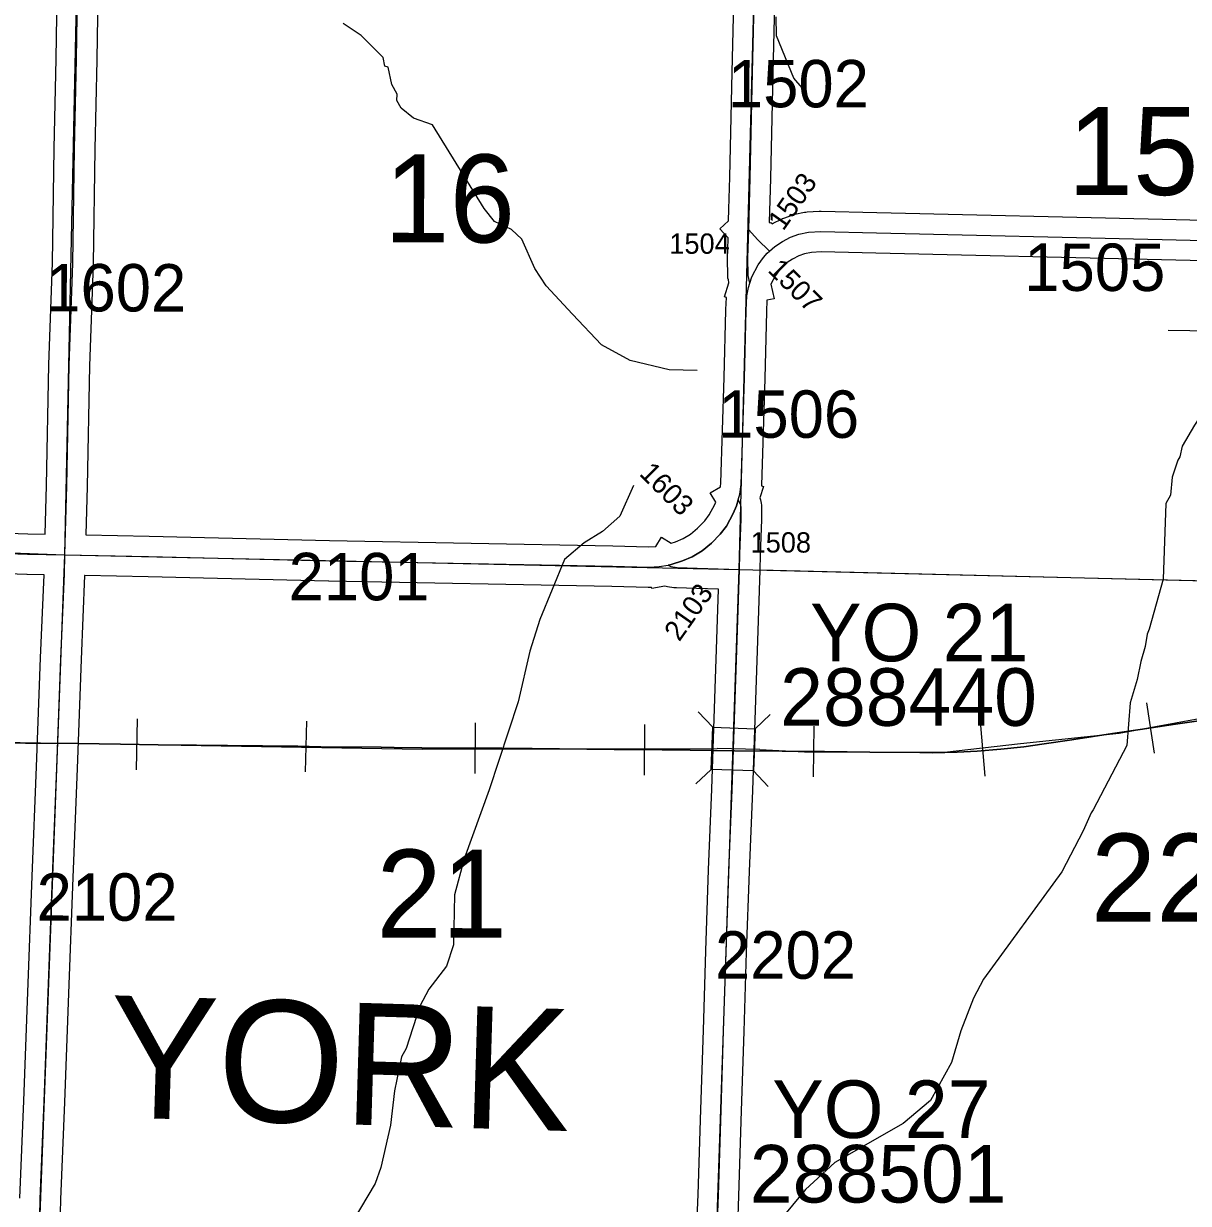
# Model space of a CAD drawing. Extents: x -132.8 to -73.3, y -60 to -26.
# Drawn here: x -107.873 to -106.152, y -42.691 to -40.948 of the extents above; entities that cross this region are included whole.
import ezdxf

# ---------------------------------------------------------------- set-up
doc = ezdxf.new("R2010")
doc.units = 0
for name, color, linetype in [('tdCoDirctArrow', 7, 'Continuous'), ('tdCoHydroRiver', 7, 'Continuous'), ('tdCoRRCL', 7, 'Continuous'), ('tdCoSecRdNmbr', 7, 'Continuous'), ('tdCoSecRteBand', 7, 'Continuous'), ('tdCoSecRteCL', 7, 'Continuous'), ('tdCoSectLine', 7, 'Continuous'), ('tdCoSectLinePart', 7, 'Continuous'), ('tdCoSectNmbr', 7, 'Continuous'), ('tdCoStrucSec', 7, 'Continuous'), ('tdCoStrucSecCoName', 7, 'Continuous'), ('tdCoStrucSecFHWANum', 7, 'Continuous'), ('tdCoSurfAsphalt', 7, 'Continuous'), ('tdCoSurfGravel', 7, 'Continuous'), ('tdCoTwpNameTxt', 7, 'Continuous')]:
    doc.layers.add(name, color=color, linetype=linetype)

msp = doc.modelspace()

# ---------------------------------------------------------------- linework, layer by layer
at = {"layer": 'tdCoDirctArrow'}
msp.add_lwpolyline([(-106.1817, -41.4011), (-105.7624, -41.4078), (-105.7588, -41.4077), (-105.7566, -41.4074), (-105.7537, -41.4068), (-105.7509, -41.4059), (-105.7482, -41.4048), (-105.7456, -41.4034), (-105.7431, -41.4019), (-105.7408, -41.4001), (-105.7387, -41.3981), (-105.7367, -41.396), (-105.7349, -41.3936), (-105.7334, -41.3912), (-105.732, -41.3886), (-105.7309, -41.3859), (-105.7301, -41.3831), (-105.7295, -41.3802), (-105.7291, -41.3773), (-105.729, -41.3744), (-105.7222, -40.9887)], dxfattribs=at)
at = {"layer": 'tdCoHydroRiver'}
for points in [[(-106.8776, -41.4609), (-106.9186, -41.4599), (-106.9766, -41.4459), (-107.0187, -41.4228), (-107.0618, -41.3776), (-107.1003, -41.3356), (-107.117, -41.31), (-107.1365, -41.2669), (-107.1519, -41.2524), (-107.1769, -41.2407), (-107.1922, -41.2214), (-107.2682, -41.0981), (-107.2963, -41.088), (-107.3149, -41.0733), (-107.321, -41.0621), (-107.3207, -41.0527), (-107.3283, -41.0383), (-107.334, -41.0129), (-107.3387, -41.0112), (-107.3415, -40.9986), (-107.3739, -40.9662), (-107.4003, -40.9482)], [(-106.7224, -41.0434), (-106.7347, -41.0289), (-106.76, -40.9668), (-106.7609, -40.9384)], [(-106.0928, -41.4403), (-106.1013, -41.4685), (-106.1213, -41.509), (-106.1426, -41.5417), (-106.1607, -41.5728), (-106.1642, -41.5885), (-106.1675, -41.5931), (-106.1759, -41.6182), (-106.1782, -41.6449), (-106.1848, -41.6574), (-106.189, -41.7693), (-106.2097, -41.8429), (-106.2124, -41.8502)], [(-106.9716, -41.6305), (-106.9916, -41.6758), (-107.0174, -41.6988), (-107.0446, -41.7155), (-107.0736, -41.7401), (-107.1098, -41.8287)], [(-107.1098, -41.8287), (-107.1245, -41.8752), (-107.1421, -41.9505), (-107.1847, -42.0804), (-107.2218, -42.182), (-107.2357, -42.2353), (-107.2375, -42.3094), (-107.2477, -42.3407), (-107.2738, -42.3748), (-107.287, -42.3997), (-107.3074, -42.4623), (-107.314, -42.4748), (-107.3247, -42.525), (-107.3306, -42.5753), (-107.3447, -42.6381), (-107.3532, -42.6616), (-107.4058, -42.7502)], [(-106.2124, -41.8502), (-106.2154, -41.8686), (-106.2222, -41.8905), (-106.2276, -41.9172), (-106.2379, -41.9517), (-106.2425, -42.0147), (-106.2922, -42.1097), (-106.2954, -42.1143), (-106.3071, -42.1409), (-106.3385, -42.2016), (-106.4544, -42.3598), (-106.4692, -42.3878), (-106.4877, -42.4363), (-106.5015, -42.4832), (-106.5328, -42.5393), (-106.5731, -42.573), (-106.6739, -42.6305), (-106.7174, -42.6705), (-106.7727, -42.737)]]:
    msp.add_lwpolyline(points, dxfattribs=at)
at = {"layer": 'tdCoRRCL'}
for p, q in [((-106.2134, -41.9518), (-106.2025, -42.026)), ((-107.7047, -41.9756), (-107.7062, -42.0506)), ((-107.4546, -41.9786), (-107.4563, -42.0536)), ((-107.2052, -41.9811), (-107.2058, -42.0561)), ((-106.9551, -41.9835), (-106.9559, -42.0585)), ((-106.7051, -41.986), (-106.706, -42.061)), ((-106.4587, -41.9853), (-106.4525, -42.06)), ((-106.785, -42.0206), (-106.8481, -42.019))]:
    msp.add_line(p, q, dxfattribs=at)
for points in [[(-106.785, -42.0206), (-106.7188, -42.0239), (-106.5121, -42.0246), (-106.3997, -42.0117), (-106.2542, -41.9966), (-106.0877, -41.9662), (-105.8424, -41.941)], [(-107.9143, -42.0105), (-107.8696, -42.0114), (-107.7924, -42.0118), (-107.7291, -42.0126), (-107.6735, -42.0137), (-107.6173, -42.0141), (-107.5713, -42.0149), (-107.4673, -42.0158), (-107.4334, -42.0166), (-107.3444, -42.0174), (-107.325, -42.0176), (-107.2842, -42.018), (-107.1661, -42.0189), (-107.1214, -42.0193), (-107, -42.0206), (-106.9703, -42.0208), (-106.8878, -42.0218), (-106.8222, -42.0227), (-106.752, -42.0229), (-106.6895, -42.0237), (-106.6222, -42.0247), (-106.5484, -42.025), (-106.53, -42.0256), (-106.4934, -42.0245), (-106.4638, -42.0233), (-106.4287, -42.0204), (-106.395, -42.0168), (-106.3649, -42.0124), (-106.324, -42.0063), (-106.321, -42.0059), (-106.2636, -41.9972), (-106.2232, -41.9911), (-106.1708, -41.9834), (-106.0991, -41.9731)], [(-106.0991, -41.9731), (-106.1708, -41.9834), (-106.2232, -41.9911), (-106.2636, -41.9972), (-106.321, -42.0059), (-106.324, -42.0063), (-106.3649, -42.0124), (-106.395, -42.0168), (-106.4287, -42.0204), (-106.4638, -42.0233), (-106.4934, -42.0245), (-106.53, -42.0256), (-106.5484, -42.025), (-106.6222, -42.0247), (-106.6895, -42.0237), (-106.752, -42.0229), (-106.8222, -42.0227), (-106.8878, -42.0218), (-106.9703, -42.0208), (-107, -42.0206), (-107.1214, -42.0193), (-107.1661, -42.0189), (-107.2842, -42.018), (-107.325, -42.0176), (-107.3444, -42.0174), (-107.4334, -42.0166), (-107.4673, -42.0158), (-107.5713, -42.0149), (-107.6173, -42.0141), (-107.6735, -42.0137), (-107.7291, -42.0126), (-107.7924, -42.0118), (-107.8696, -42.0114), (-107.9143, -42.0105)], [(-108.7795, -42.0081), (-108.145, -42.0057), (-107.2837, -42.0203), (-106.8481, -42.019)]]:
    msp.add_lwpolyline(points, dxfattribs=at)
at = {"layer": 'tdCoSecRteBand'}
for points in [[(-107.8406, -41.7026), (-107.8387, -41.6307), (-107.835, -41.4525), (-107.835, -41.4523), (-107.835, -41.4521), (-107.8298, -41.302), (-107.8274, -41.1331), (-107.8274, -41.133), (-107.8274, -41.1329), (-107.8244, -41.0005), (-107.8219, -40.8408)], [(-107.7619, -40.8418), (-107.7644, -41.0016), (-107.7644, -41.0017), (-107.7644, -41.0018), (-107.7674, -41.1341), (-107.7698, -41.3031), (-107.7698, -41.3034), (-107.7699, -41.3037), (-107.775, -41.454), (-107.7787, -41.632), (-107.7787, -41.6321), (-107.7787, -41.6322), (-107.7806, -41.7037), (-107.6872, -41.7055), (-107.6871, -41.7055), (-107.6871, -41.7055), (-107.4206, -41.7119), (-107.0021, -41.7198), (-107.0019, -41.7198), (-107.0018, -41.7198), (-106.9494, -41.7215)], [(-106.9494, -41.7215), (-106.9387, -41.7208), (-106.9301, -41.7069), (-106.9156, -41.7158), (-106.9093, -41.7138), (-106.8981, -41.7091), (-106.8872, -41.7026), (-106.8767, -41.6938), (-106.8662, -41.6829), (-106.8595, -41.6743), (-106.8513, -41.659), (-106.8498, -41.6553), (-106.858, -41.6415), (-106.8431, -41.6326), (-106.8423, -41.6267), (-106.8374, -41.4713), (-106.8352, -41.3716), (-106.8352, -41.3711), (-106.8351, -41.3706), (-106.8341, -41.3529), (-106.8368, -41.3521), (-106.8306, -41.3313), (-106.8305, -41.3307), (-106.8313, -41.3272), (-106.8319, -41.3243), (-106.8319, -41.3213), (-106.8324, -41.2952), (-106.8324, -41.2945), (-106.8324, -41.2938), (-106.8321, -41.2825), (-106.8316, -41.2647), (-106.8437, -41.2517), (-106.831, -41.2399), (-106.8305, -41.2225), (-106.8292, -41.1755), (-106.8255, -41.0202), (-106.8255, -41.0202), (-106.8255, -41.0202), (-106.8211, -40.8355)], [(-106.7611, -40.8369), (-106.7655, -41.0216), (-106.7692, -41.177), (-106.7692, -41.177), (-106.7692, -41.1771), (-106.771, -41.2419), (-106.7697, -41.2433), (-106.7684, -41.2421), (-106.7665, -41.2442), (-106.7665, -41.2442), (-106.7651, -41.2435), (-106.753, -41.2373), (-106.7513, -41.2364), (-106.7495, -41.2358), (-106.7372, -41.2313), (-106.7352, -41.2306), (-106.7331, -41.2302), (-106.7188, -41.2272), (-106.7168, -41.2268), (-106.7148, -41.2267), (-106.697, -41.2255), (-106.6956, -41.2254), (-106.6941, -41.2254), (-106.6118, -41.2276), (-106.19, -41.2372), (-106.1899, -41.2372), (-106.1899, -41.2372), (-105.8282, -41.246)], [(-105.83, -41.3059), (-106.1913, -41.2972), (-106.6133, -41.2876), (-106.6133, -41.2876), (-106.6134, -41.2876), (-106.6943, -41.2854), (-106.7086, -41.2864), (-106.7188, -41.2885), (-106.7274, -41.2916), (-106.7364, -41.2962), (-106.7443, -41.3014), (-106.7494, -41.306), (-106.7566, -41.3135), (-106.7619, -41.3207), (-106.7685, -41.3333), (-106.7638, -41.3548), (-106.7743, -41.3571), (-106.7752, -41.3735), (-106.7774, -41.4728), (-106.7774, -41.473), (-106.7774, -41.4731), (-106.7823, -41.6302), (-106.7824, -41.6311), (-106.7794, -41.632), (-106.7846, -41.6488), (-106.7839, -41.6519), (-106.7829, -41.6569), (-106.7824, -41.6598), (-106.7824, -41.6627), (-106.7824, -41.6798), (-106.7824, -41.6803), (-106.7824, -41.6809), (-106.7843, -41.7333), (-106.785, -41.7557), (-106.7859, -41.7856), (-106.786, -41.7856), (-106.786, -41.7857), (-106.7878, -41.8452), (-106.7878, -41.8452), (-106.7878, -41.8453), (-106.7917, -41.9619), (-106.7917, -41.9619), (-106.7917, -41.9619), (-106.7959, -42.0813), (-106.7959, -42.0814), (-106.7959, -42.0814), (-106.8006, -42.2007), (-106.8048, -42.3202), (-106.8083, -42.4372), (-106.8083, -42.4373), (-106.8083, -42.4374), (-106.8122, -42.5542), (-106.8162, -42.6799), (-106.8162, -42.68), (-106.8162, -42.6801), (-106.8178, -42.7254)], [(-108.1347, -41.693), (-107.866, -41.7021), (-107.8408, -41.7026), (-107.8406, -41.7026)], [(-107.8779, -42.6835), (-107.8722, -42.5395), (-107.8661, -42.379), (-107.8597, -42.2076), (-107.8597, -42.2076), (-107.8597, -42.2076), (-107.8535, -42.0465), (-107.8473, -41.8855), (-107.8473, -41.8855), (-107.8473, -41.8854), (-107.8422, -41.7625), (-107.8674, -41.7621), (-107.8676, -41.7621), (-107.8678, -41.7621), (-108.1371, -41.7529)], [(-106.8778, -42.7242), (-106.8761, -42.678), (-106.8722, -42.5523), (-106.8722, -42.5523), (-106.8722, -42.5522), (-106.8682, -42.4354), (-106.8648, -42.3183), (-106.8648, -42.3182), (-106.8648, -42.3182), (-106.8606, -42.1985), (-106.8606, -42.1985), (-106.8606, -42.1984), (-106.8559, -42.0791), (-106.8517, -41.9599), (-106.8478, -41.8433), (-106.8459, -41.7839), (-106.8783, -41.783), (-106.8784, -41.783), (-106.8784, -41.783), (-106.908, -41.782), (-106.9099, -41.782), (-106.9117, -41.7817), (-106.9211, -41.7802), (-106.9251, -41.7796), (-106.9445, -41.783), (-106.9448, -41.7813), (-106.9471, -41.7815), (-106.9485, -41.7816), (-106.9499, -41.7815), (-107.0035, -41.7798), (-107.4218, -41.7719), (-107.4218, -41.7719), (-107.4219, -41.7719), (-107.6884, -41.7655), (-107.7822, -41.7637), (-107.7822, -41.7639), (-107.7823, -41.7639), (-107.7874, -41.8879), (-107.7935, -42.0488), (-107.7997, -42.2099), (-107.8061, -42.3812), (-107.8061, -42.3813), (-107.8061, -42.3813), (-107.8123, -42.5418), (-107.8123, -42.5418), (-107.8123, -42.5418), (-107.8179, -42.6855), (-107.8183, -42.7048)]]:
    msp.add_lwpolyline(points, dxfattribs=at)
at = {"layer": 'tdCoSecRteCL'}
for points in [[(-106.8013, -41.2533), (-106.7992, -41.1763), (-106.7955, -41.0209), (-106.7911, -40.8362), (-106.789, -40.7543), (-106.7869, -40.6712), (-106.7817, -40.5067), (-106.7765, -40.3326), (-106.7726, -40.1709), (-106.7699, -40.0145), (-106.7667, -39.8458), (-106.7644, -39.7507)], [(-107.8114, -41.7331), (-107.8087, -41.6314), (-107.805, -41.4531), (-107.7998, -41.3027), (-107.7974, -41.1335), (-107.7944, -41.0011), (-107.7919, -40.8413), (-107.7895, -40.6845), (-107.7865, -40.538), (-107.7833, -40.3777), (-107.7791, -40.2354), (-107.7785, -40.1919)], [(-106.7995, -41.3319), (-106.8019, -41.3208), (-106.8024, -41.2946), (-106.8013, -41.2533)], [(-106.8013, -41.2533), (-106.7884, -41.2673), (-106.7704, -41.2845)], [(-106.7704, -41.2845), (-106.7628, -41.2776), (-106.7514, -41.2702), (-106.7393, -41.264), (-106.727, -41.2596), (-106.7127, -41.2566), (-106.6949, -41.2554), (-106.6126, -41.2576), (-106.1906, -41.2672), (-105.799, -41.2767)], [(-106.7995, -41.3319), (-106.7968, -41.3227), (-106.7874, -41.3047), (-106.7795, -41.2941), (-106.7739, -41.2877), (-106.7704, -41.2845)], [(-106.8169, -41.6519), (-106.8143, -41.6435), (-106.8123, -41.6292), (-106.8074, -41.4721), (-106.8052, -41.3723), (-106.8039, -41.3508), (-106.8015, -41.3385), (-106.7995, -41.3319)], [(-106.8169, -41.6519), (-106.8195, -41.6606), (-106.8242, -41.6719), (-106.8343, -41.6906), (-106.8434, -41.7025), (-106.8562, -41.7158), (-106.8698, -41.7271), (-106.8846, -41.736), (-106.8989, -41.7419), (-106.9157, -41.7474), (-106.9203, -41.7482)], [(-106.815, -41.7548), (-106.8143, -41.7323), (-106.8124, -41.6798), (-106.8124, -41.6627), (-106.8133, -41.6578), (-106.8169, -41.6519)], [(-108.8201, -41.7085), (-108.781, -41.7086), (-108.5699, -41.7079), (-108.4311, -41.7111), (-108.3329, -41.7131), (-108.2868, -41.7151), (-108.1919, -41.7195), (-108.1361, -41.7229), (-107.8668, -41.7321), (-107.8114, -41.7331)], [(-107.8488, -42.7342), (-107.8479, -42.6847), (-107.8422, -42.5407), (-107.8361, -42.3801), (-107.8297, -42.2087), (-107.8235, -42.0477), (-107.8173, -41.8867), (-107.8122, -41.7611), (-107.8114, -41.7331)], [(-107.8114, -41.7331), (-107.6878, -41.7355), (-107.4212, -41.7419), (-107.0027, -41.7498), (-106.949, -41.7516), (-106.9334, -41.7506), (-106.9203, -41.7482)], [(-106.9203, -41.7482), (-106.9164, -41.7506), (-106.907, -41.752), (-106.8774, -41.753), (-106.815, -41.7548)], [(-106.8489, -42.7548), (-106.8461, -42.679), (-106.8422, -42.5532), (-106.8383, -42.4363), (-106.8348, -42.3192), (-106.8306, -42.1996), (-106.8259, -42.0802), (-106.8217, -41.9609), (-106.8178, -41.8442), (-106.815, -41.7548)]]:
    msp.add_lwpolyline(points, dxfattribs=at)
at = {"layer": 'tdCoSectLine'}
for points in [[(-107.8118, -41.7331), (-107.7906, -40.7308)], [(-106.8154, -41.7548), (-106.7893, -40.7515)], [(-108.8205, -41.7085), (-108.3478, -41.7128), (-107.8118, -41.7331)], [(-107.8492, -42.7342), (-107.8118, -41.7331)], [(-107.8118, -41.7331), (-106.8154, -41.7548)], [(-106.8493, -42.7548), (-106.8154, -41.7548)], [(-106.8154, -41.7548), (-105.8153, -41.7789)]]:
    msp.add_lwpolyline(points, dxfattribs=at)
at = {"layer": 'tdCoSectLinePart'}
msp.add_lwpolyline([(-106.7853, -41.7555), (-105.8455, -41.7782)], dxfattribs=at)
at = {"layer": 'tdCoStrucSec'}
for points in [[(-106.8757, -41.9648), (-106.8543, -41.9877), (-106.7918, -41.9899)], [(-106.7694, -41.969), (-106.7918, -41.9899), (-106.794, -42.0524)], [(-106.8794, -42.0715), (-106.8565, -42.0502), (-106.8543, -41.9877)], [(-106.7727, -42.0753), (-106.794, -42.0524), (-106.8565, -42.0502)]]:
    msp.add_lwpolyline(points, dxfattribs=at)
at = {"layer": 'tdCoSurfAsphalt'}
msp.add_lwpolyline([(-108.1361, -41.7229), (-107.8668, -41.7321), (-107.8114, -41.7331), (-107.6878, -41.7355), (-107.4212, -41.7419), (-107.0027, -41.7498), (-106.949, -41.7516), (-106.9334, -41.7506), (-106.9203, -41.7482), (-106.9157, -41.7474), (-106.8989, -41.7419), (-106.8846, -41.736), (-106.8698, -41.7271), (-106.8562, -41.7158), (-106.8434, -41.7025), (-106.8343, -41.6906), (-106.8242, -41.6719), (-106.8195, -41.6606), (-106.8169, -41.6519), (-106.8143, -41.6435), (-106.8123, -41.6292), (-106.8074, -41.4721), (-106.8052, -41.3723), (-106.8039, -41.3508), (-106.8015, -41.3385), (-106.7995, -41.3319), (-106.7968, -41.3227), (-106.7874, -41.3047), (-106.7795, -41.2941), (-106.7739, -41.2877), (-106.7704, -41.2845), (-106.7628, -41.2776), (-106.7514, -41.2702), (-106.7393, -41.264), (-106.727, -41.2596), (-106.7127, -41.2566), (-106.6949, -41.2554), (-106.6126, -41.2576), (-106.1906, -41.2672), (-105.799, -41.2767)], dxfattribs=at)
at = {"layer": 'tdCoSurfGravel'}
for points in [[(-107.8114, -41.7331), (-107.8087, -41.6314), (-107.805, -41.4531), (-107.7998, -41.3027), (-107.7974, -41.1335), (-107.7944, -41.0011), (-107.7919, -40.8413), (-107.7895, -40.6845), (-107.7865, -40.538), (-107.7833, -40.3777), (-107.7791, -40.2354), (-107.7785, -40.1919), (-107.7784, -40.1814), (-107.7754, -40.0731), (-107.7705, -39.9101), (-107.768, -39.7713), (-107.7667, -39.7301)], [(-106.7995, -41.3319), (-106.8019, -41.3208), (-106.8024, -41.2946), (-106.8013, -41.2533), (-106.7992, -41.1763), (-106.7955, -41.0209), (-106.7911, -40.8362), (-106.789, -40.7543)], [(-106.8013, -41.2533), (-106.7884, -41.2673), (-106.7704, -41.2845)], [(-106.8489, -42.7548), (-106.8461, -42.679), (-106.8422, -42.5532), (-106.8383, -42.4363), (-106.8348, -42.3192), (-106.8306, -42.1996), (-106.8259, -42.0802), (-106.8217, -41.9609), (-106.8178, -41.8442), (-106.815, -41.7548), (-106.8143, -41.7323), (-106.8124, -41.6798), (-106.8124, -41.6627), (-106.8133, -41.6578), (-106.8169, -41.6519)], [(-107.8488, -42.7342), (-107.8479, -42.6847), (-107.8422, -42.5407), (-107.8361, -42.3801), (-107.8297, -42.2087), (-107.8235, -42.0477), (-107.8173, -41.8867), (-107.8122, -41.7611), (-107.8114, -41.7331), (-107.8114, -41.7331)], [(-106.9203, -41.7482), (-106.9164, -41.7506), (-106.907, -41.752), (-106.8774, -41.753), (-106.815, -41.7548)]]:
    msp.add_lwpolyline(points, dxfattribs=at)

# ---------------------------------------------------------------- texts
at = {"layer": 'tdCoSecRdNmbr'}
for s, height, rotation, p in [('1502', 0.07, 359.9196, (-106.832, -41.072)), ('1503', 0.03, 54.9195, (-106.7503, -41.2559)), ('1504', 0.03, 359.9196, (-106.9186, -41.2884)), ('1505', 0.07, 359.9199, (-106.3941, -41.3432)), ('1507', 0.03, 314.9195, (-106.7745, -41.314)), ('1602', 0.07, 359.9189, (-107.8405, -41.3735)), ('1506', 0.07, 359.9196, (-106.8464, -41.5601)), ('1603', 0.03, 314.9195, (-106.9642, -41.6144)), ('1508', 0.03, 359.9196, (-106.7985, -41.7297)), ('2101', 0.07, 359.9191, (-107.481, -41.8001)), ('2103', 0.03, 54.9195, (-106.9038, -41.8625)), ('2102', 0.07, 359.9189, (-107.8533, -42.2734)), ('2202', 0.07, 359.9196, (-106.851, -42.3591))]:
    msp.add_text(s, height=height, rotation=rotation, dxfattribs=at).set_placement(p)
at = {"layer": 'tdCoSectNmbr'}
for s, rotation, p in [('15', 359.9199, (-106.3302, -41.2014)), ('16', 359.9191, (-107.3399, -41.2716)), ('22', 359.9199, (-106.2959, -42.2749)), ('21', 359.9191, (-107.3515, -42.2985))]:
    msp.add_text(s, height=0.13, rotation=rotation, dxfattribs=at).set_placement(p)
at = {"layer": 'tdCoStrucSecCoName'}
for s, p in [('YO 21', (-106.7105, -41.8904)), ('YO 27', (-106.7664, -42.5945))]:
    msp.add_text(s, height=0.085, dxfattribs=at).set_placement(p)
at = {"layer": 'tdCoStrucSecFHWANum'}
for s, p in [('288440', (-106.7548, -41.9857)), ('288501', (-106.7996, -42.6898))]:
    msp.add_text(s, height=0.085, dxfattribs=at).set_placement(p)
at = {"layer": 'tdCoTwpNameTxt'}
msp.add_text('YORK', height=0.18, rotation=358.2629, dxfattribs=at).set_placement((-107.7486, -42.5636))

doc.saveas('drawing.dxf')
